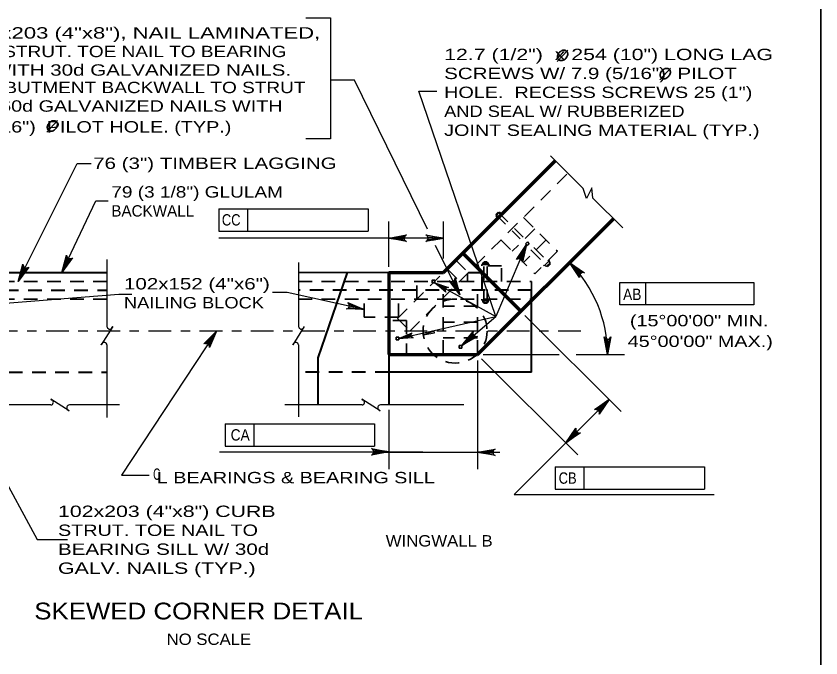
# Model space of a CAD drawing. Extents: x -6.4 to 73.1, y -66 to 0.
# Drawn here: x 24.76 to 33.25, y -36.49 to -29.71 of the extents above; entities that cross this region are included whole.
import ezdxf
from ezdxf.enums import TextEntityAlignment as Align

# ---------------------------------------------------------------- set-up
doc = ezdxf.new("R2010")
doc.units = 0
doc.header["$LTSCALE"] = 0.048
doc.linetypes.add('DOT_DASHED', pattern=[7.7, 5, -1.2, 0.3, -1.2])
doc.linetypes.add('MEDIUM_DASHED', pattern=[4.5, 3, -1.5])
for name, color, linetype, lineweight in [('1', 7, 'Continuous', 13), ('4', 7, 'Continuous', 25), ('5', 7, 'Continuous', 25), ('52', 7, 'Continuous', 25)]:
    doc.layers.add(name, color=color, linetype=linetype, lineweight=lineweight)

msp = doc.modelspace()

# ---------------------------------------------------------------- hatches: boundary and pattern name
at = {"layer": '5'}
for points in [[(29.15067, -32.03775), (29.15067, -32.07708), (29.26875, -32.05742)], [(30.14375, -32.1245), (30.08842, -32.22933), (30.10658, -32.23708)], [(30.66358, -32.41475), (30.69258, -32.38817), (30.59825, -32.31442)], [(29.44317, -32.65592), (29.39992, -32.54558), (29.38225, -32.55425)], [(26.874, -33.03667), (26.80083, -33.12983), (26.81725, -33.14067)], [(29.05733, -33.07533), (29.17433, -33.05592), (29.1695, -33.03683)], [(29.46383, -33.18833), (29.55992, -33.119), (29.54717, -33.10408)], [(31.01492, -33.16625), (30.97558, -33.168), (31.00033, -33.28517)], [(30.91975, -33.82867), (30.94758, -33.8565), (31.01717, -33.75908)], [(30.62892, -34.1195), (30.65675, -34.14733), (30.55933, -34.21692)], [(29.74567, -34.29692), (29.74567, -34.33625), (29.62758, -34.31658)]]:
    msp.add_hatch(color=256, dxfattribs=at).paths.add_polyline_path(points)

# ---------------------------------------------------------------- linework, layer by layer
at = {"layer": '1', "lineweight": 35}
msp.add_lwpolyline([(1.75, -43.25), (33.25, -43.25), (33.25, -22.75), (1.75, -22.75)], close=True, dxfattribs=at)
at = {"layer": '4', "lineweight": 70}
for p, q in [((29.26875, -32.419), (30.44983, -31.23792)), ((29.62758, -33.28517), (31.06233, -31.85033)), ((29.47292, -32.21483), (30.08542, -32.82733)), ((28.69125, -32.419), (29.26875, -32.419)), ((28.69125, -32.419), (28.69125, -33.28508)), ((28.69125, -33.28517), (29.62758, -33.28517))]:
    msp.add_line(p, q, dxfattribs=at)
at = {"layer": '4'}
for p, q in [((30.3985, -31.18658), (30.74292, -31.53092)), ((30.77617, -31.6365), (30.74292, -31.53092)), ((30.83242, -31.52408), (30.77617, -31.6365)), ((30.84542, -31.63342), (30.83242, -31.52408)), ((30.84542, -31.63342), (31.1605, -31.94858))]:
    msp.add_line(p, q, dxfattribs=at)
at = {"layer": '4', "linetype": 'MEDIUM_DASHED', "lineweight": 35}
for p, q in [((29.6045, -32.34642), (30.58142, -31.36942)), ((29.82033, -31.80783), (30.07625, -32.06375)), ((29.84642, -31.78175), (30.10858, -32.04392)), ((30.114, -31.83683), (30.471, -32.19383)), ((30.23325, -31.95608), (29.99475, -32.19467)), ((29.8755, -32.07542), (30.2325, -32.43242)), ((30.35217, -32.075), (30.11358, -32.3135)), ((30.22075, -32.156), (30.39458, -32.32992)), ((30.1915, -32.179), (30.3685, -32.356)), ((30.471, -32.19383), (30.2325, -32.43242)), ((29.40033, -32.2875), (29.53183, -32.419)), ((29.67342, -32.33583), (29.67342, -32.34642)), ((29.7525, -32.33583), (29.67342, -32.33583)), ((29.68392, -32.31475), (29.68392, -32.33583)), ((29.74192, -32.31475), (29.68392, -32.31475)), ((29.73142, -32.30425), (29.6945, -32.30425)), ((29.6945, -32.74325), (29.6945, -32.30425)), ((29.73142, -32.74325), (29.73142, -32.30425)), ((29.74192, -32.31475), (29.74192, -32.33583)), ((29.7525, -32.33583), (29.7525, -32.34642)), ((30.35358, -32.356), (30.33867, -32.34108)), ((30.39458, -32.315), (30.35358, -32.356)), ((30.39458, -32.32992), (30.3685, -32.356)), ((30.38717, -32.29267), (30.37967, -32.28517)), ((30.39458, -32.315), (30.37967, -32.30008)), ((28.78267, -32.90508), (29.26875, -32.419)), ((28.91425, -33.03667), (29.6045, -32.34642)), ((29.30633, -32.3815), (29.43783, -32.513)), ((29.88158, -32.34642), (29.6045, -32.34642)), ((29.88158, -32.51508), (29.88158, -32.34642)), ((29.52067, -32.51508), (29.52067, -32.43017)), ((25.7195, -32.513), (22.447, -32.513)), ((27.74008, -32.513), (30.19842, -32.513)), ((28.98875, -32.69908), (28.98875, -32.513)), ((29.26667, -33.2775), (29.26667, -32.605)), ((29.62758, -33.2775), (29.62758, -32.605)), ((25.7195, -32.69908), (22.447, -32.69908)), ((27.74008, -32.69908), (30.19842, -32.69908)), ((28.43308, -32.8915), (28.43308, -32.69908)), ((28.794, -32.8915), (28.794, -32.69908)), ((29.62758, -32.77317), (29.26667, -32.77317)), ((28.794, -32.8915), (28.43308, -32.8915)), ((28.87733, -32.92417), (28.69125, -32.92417)), ((28.78267, -32.90508), (28.91425, -33.03667)), ((28.87733, -32.92417), (28.87733, -33.28508)), ((29.62758, -32.94125), (29.26667, -32.94125)), ((29.62758, -33.10933), (29.26667, -33.10933)), ((29.62758, -33.2775), (29.26667, -33.2775))]:
    msp.add_line(p, q, dxfattribs=at)
at = {"layer": '4', "lineweight": 35}
for p, q in [((29.86133, -31.78175), (29.82033, -31.82275)), ((29.84642, -31.78175), (29.82033, -31.80783)), ((29.82033, -31.82275), (29.83525, -31.83767)), ((29.88367, -31.78917), (29.82783, -31.84508)), ((29.86133, -31.78175), (29.87625, -31.79667)), ((29.88367, -31.78917), (29.89117, -31.79667)), ((29.82783, -31.84508), (29.83525, -31.8525)), ((28.69125, -32.419), (27.74008, -32.419)), ((30.19842, -32.69908), (30.19842, -32.513)), ((29.67342, -32.71158), (29.67342, -32.70108)), ((29.7525, -32.71158), (29.67342, -32.71158)), ((29.68392, -32.73267), (29.68392, -32.71158)), ((29.74192, -32.73267), (29.68392, -32.73267)), ((29.73142, -32.74325), (29.6945, -32.74325)), ((29.74192, -32.73267), (29.74192, -32.71158)), ((29.7525, -32.71158), (29.7525, -32.70108))]:
    msp.add_line(p, q, dxfattribs=at)
at = {"layer": '4', "lineweight": 40}
for p, q in [((23.95417, -32.419), (25.7195, -32.419)), ((27.94717, -33.32033), (28.25725, -32.419)), ((30.19842, -33.47167), (30.19842, -32.605)), ((27.94717, -33.817), (27.94717, -33.32033)), ((28.69125, -33.28508), (28.69125, -33.81692)), ((30.19842, -33.47117), (28.69125, -33.47117))]:
    msp.add_line(p, q, dxfattribs=at)
at = {"layer": '4', "linetype": 'MEDIUM_DASHED', "lineweight": 40}
for p, q in [((29.53183, -32.419), (29.67708, -32.419)), ((29.67708, -32.605), (29.67708, -32.419)), ((22.447, -32.605), (25.7195, -32.605)), ((30.19842, -32.605), (27.74008, -32.605)), ((23.95425, -33.47117), (25.7195, -33.47117)), ((28.69125, -33.47117), (27.74008, -33.47117))]:
    msp.add_line(p, q, dxfattribs=at)
at = {"layer": '4', "linetype": 'DOT_DASHED'}
msp.add_line((30.71725, -33.03667), (21.92, -33.03667), dxfattribs=at)
at = {"layer": '4', "linetype": 'MEDIUM_DASHED', "lineweight": 35}
for points in [[(30.15358, -32.13442), (30.17333, -32.11467), (30.15358, -32.09492), (30.13383, -32.11467)], [(28.79933, -33.12808), (28.7715, -33.12808), (28.7715, -33.10017), (28.79933, -33.10017)], [(29.46383, -33.21625), (29.43592, -33.21625), (29.43592, -33.18833), (29.46383, -33.18833)]]:
    msp.add_lwpolyline(points, close=True, dxfattribs=at)
msp.add_lwpolyline([(30.38717, -32.29267), (30.33125, -32.3485), (30.32375, -32.34108)], dxfattribs=at)
at = {"layer": '4', "lineweight": 35}
msp.add_lwpolyline([(29.14875, -32.52833), (29.17667, -32.52833), (29.17667, -32.50042), (29.14875, -32.50042)], close=True, dxfattribs=at)
at = {"layer": '4'}
msp.add_lwpolyline([(24.20317, -32.77808), (25.84417, -32.64558), (25.98158, -32.64558)], dxfattribs=at)
at = {"layer": '4', "linetype": 'MEDIUM_DASHED', "lineweight": 35}
msp.add_circle((29.39168, -33.03669), 0.3376, dxfattribs=at)
at = {"layer": '5'}
for p, q in [((27.81833, -29.72883), (28.07725, -29.72883)), ((26.9005, -31.74483), (28.47533, -31.74483)), ((26.9005, -31.74483), (26.9005, -31.98108)), ((27.203, -31.74483), (27.203, -31.98108)), ((28.47533, -31.74483), (28.47533, -31.98108)), ((28.69125, -32.3575), (28.69125, -31.88025)), ((29.26875, -32.27042), (29.26875, -31.88033)), ((26.9005, -31.98108), (28.47533, -31.98108)), ((29.26875, -32.05742), (26.90067, -32.05742)), ((29.44317, -32.656), (29.18625, -32.13333)), ((25.7195, -32.28058), (25.7195, -32.98775)), ((25.71958, -32.2805), (25.71958, -32.98767)), ((27.74008, -32.31242), (27.74008, -32.98767)), ((27.74008, -32.3125), (27.74008, -32.98775)), ((29.17667, -32.52833), (29.82158, -32.882)), ((31.12908, -32.52308), (32.54108, -32.52308)), ((31.40283, -32.75925), (31.40283, -32.52308)), ((32.54108, -32.52308), (32.54108, -32.75925)), ((28.79933, -33.11417), (29.82158, -32.882)), ((29.46383, -33.18833), (29.82158, -32.882)), ((30.12883, -32.87083), (31.14242, -33.88433)), ((23.8675, -33.18783), (24.984, -35.23542)), ((25.7195, -33.182), (25.7195, -33.95)), ((25.71958, -33.18192), (25.71958, -33.95)), ((27.74008, -33.18192), (27.74008, -33.94042)), ((27.74008, -33.182), (27.74008, -33.94042)), ((29.62758, -33.34667), (29.62758, -34.49375)), ((29.67108, -33.32867), (30.68458, -34.34217)), ((29.68908, -33.28517), (30.48758, -33.28517)), ((30.66867, -33.28517), (31.1775, -33.28517)), ((25.12867, -33.817), (23.79333, -33.817)), ((25.85333, -33.817), (25.32292, -33.817)), ((28.40967, -33.817), (27.59542, -33.817)), ((28.40975, -33.81692), (27.5955, -33.81692)), ((29.48367, -33.817), (28.60392, -33.817)), ((29.48367, -33.81692), (28.604, -33.81692)), ((28.69125, -33.86783), (28.69125, -34.49383)), ((26.96692, -34.01575), (28.54175, -34.01575)), ((26.96692, -34.01575), (26.96692, -34.25192)), ((27.26933, -34.01575), (27.26933, -34.25192)), ((28.54175, -34.01575), (28.54175, -34.25192)), ((26.96692, -34.25192), (28.54175, -34.25192)), ((29.05, -34.31658), (26.90508, -34.31658)), ((28.53867, -34.31658), (29.62758, -34.31658)), ((29.62758, -34.31658), (29.86375, -34.31658)), ((30.44825, -34.47033), (32.02308, -34.47033)), ((30.44825, -34.47033), (30.44833, -34.7065)), ((30.75075, -34.47033), (30.75067, -34.70658)), ((32.02308, -34.47033), (32.02308, -34.7065)), ((30.44833, -34.7065), (32.02308, -34.7065)), ((30.014, -34.76225), (32.12433, -34.76225)), ((24.984, -35.2355), (25.3035, -35.2355))]:
    msp.add_line(p, q, dxfattribs=at)
at = {"layer": '5', "lineweight": 35}
for p, q in [((30.46783, -30.19283), (30.57983, -30.07025)), ((31.55058, -30.38467), (31.66258, -30.26208)), ((25.08633, -30.937), (25.19833, -30.81442))]:
    msp.add_line(p, q, dxfattribs=at)
at = {"layer": '5'}
for points in [[(28.07725, -29.72883), (28.07725, -31.00692), (27.81833, -31.00692)], [(29.10142, -31.96058), (28.329, -30.38867), (28.07725, -30.38867)], [(30.14375, -32.1245), (29.82158, -32.882), (29.009, -30.50333), (29.20058, -30.50333)], [(28.69125, -32.05742), (28.87767, -32.0225), (28.86333, -32.03242), (28.85592, -32.04492), (28.85375, -32.05742), (28.85592, -32.06992), (28.86333, -32.08242), (28.87767, -32.09233), (28.69125, -32.05742), (28.86333, -32.08242), (28.85592, -32.06992), (28.69125, -32.05742), (28.85375, -32.05742), (28.85592, -32.04492), (28.69125, -32.05742), (28.86333, -32.03242)], [(29.26875, -32.05742), (29.08233, -32.09233), (29.09667, -32.08242), (29.10408, -32.06992), (29.10625, -32.05742), (29.10408, -32.04492), (29.09667, -32.03242), (29.08233, -32.0225), (29.26875, -32.05742), (29.09667, -32.03242), (29.10408, -32.04492), (29.26875, -32.05742), (29.10625, -32.05742), (29.10408, -32.06992), (29.26875, -32.05742), (29.09667, -32.08242)], [(30.14375, -32.1245), (30.10292, -32.30975), (30.09942, -32.29258), (30.09083, -32.28092), (30.08017, -32.274), (30.06783, -32.27108), (30.05342, -32.273), (30.03867, -32.28233), (30.14375, -32.1245), (30.05342, -32.273), (30.06783, -32.27108), (30.14375, -32.1245), (30.08017, -32.274), (30.09083, -32.28092), (30.14375, -32.1245), (30.09942, -32.29258)], [(30.59825, -32.31442), (30.75483, -32.4215), (30.73758, -32.41842), (30.7235, -32.422), (30.71317, -32.42933), (30.70583, -32.43967), (30.70225, -32.45375), (30.70533, -32.471), (30.59825, -32.31442), (30.70225, -32.45375), (30.70583, -32.43967), (30.59825, -32.31442), (30.71317, -32.42933), (30.7235, -32.422), (30.59825, -32.31442), (30.73758, -32.41842)], [(29.44317, -32.65592), (29.32958, -32.50408), (29.34483, -32.51258), (29.35933, -32.51367), (29.3715, -32.51008), (29.38175, -32.50267), (29.38967, -32.4905), (29.39233, -32.47317), (29.44317, -32.65592), (29.38967, -32.4905), (29.38175, -32.50267), (29.44317, -32.65592), (29.3715, -32.51008), (29.35933, -32.51367), (29.44317, -32.65592), (29.34483, -32.51258)], [(29.17667, -32.52833), (29.32083, -32.5755), (29.307, -32.577), (29.297, -32.58292), (29.29067, -32.59083), (29.28733, -32.60042), (29.28775, -32.61208), (29.294, -32.62458), (29.17667, -32.52833), (29.28775, -32.61208), (29.28733, -32.60042), (29.17667, -32.52833), (29.29067, -32.59083), (29.297, -32.58292), (29.17667, -32.52833), (29.307, -32.577)], [(32.54108, -32.75925), (31.12908, -32.75925), (31.12908, -32.52308)], [(28.43308, -32.81), (27.62125, -32.62958), (27.46692, -32.62958)], [(25.7725, -33.00192), (25.78, -32.98992), (25.65908, -33.18242), (25.66717, -33.1695)], [(25.77258, -33.00192), (25.78008, -32.98992), (25.65908, -33.18233), (25.66725, -33.1695)], [(27.79308, -33.00192), (27.8005, -32.98992), (27.67958, -33.18242), (27.68767, -33.1695)], [(27.79308, -33.00192), (27.80058, -32.98992), (27.67958, -33.18233), (27.68775, -33.1695)], [(26.874, -33.03667), (25.872, -34.558), (26.16517, -34.558)], [(26.874, -33.03667), (26.80067, -33.21158), (26.80025, -33.19408), (26.79392, -33.18108), (26.78458, -33.17242), (26.773, -33.16725), (26.7585, -33.16658), (26.74225, -33.17308), (26.874, -33.03667), (26.7585, -33.16658), (26.773, -33.16725), (26.874, -33.03667), (26.78458, -33.17242), (26.79392, -33.18108), (26.874, -33.03667), (26.80025, -33.19408)], [(28.79933, -33.11417), (28.93858, -33.05383), (28.92917, -33.06417), (28.92558, -33.07525), (28.92608, -33.08542), (28.93, -33.09475), (28.938, -33.10317), (28.95092, -33.10842), (28.79933, -33.11417), (28.938, -33.10317), (28.93, -33.09475), (28.79933, -33.11417), (28.92608, -33.08542), (28.92558, -33.07525), (28.79933, -33.11417), (28.92917, -33.06417)], [(29.46383, -33.18833), (29.58267, -33.0405), (29.57825, -33.05742), (29.58075, -33.07175), (29.58725, -33.08267), (29.597, -33.09075), (29.61075, -33.09542), (29.62817, -33.09367), (29.46383, -33.18833), (29.61075, -33.09542), (29.597, -33.09075), (29.46383, -33.18833), (29.58725, -33.08267), (29.58075, -33.07175), (29.46383, -33.18833), (29.57825, -33.05742)], [(31.00033, -33.28517), (30.96542, -33.09875), (30.97533, -33.11308), (30.98783, -33.1205), (31.00033, -33.12267), (31.01283, -33.1205), (31.02533, -33.11308), (31.03533, -33.09875), (31.00033, -33.28517), (31.02533, -33.11308), (31.01283, -33.1205), (31.00033, -33.28517), (31.00033, -33.12267), (30.98783, -33.1205), (31.00033, -33.28517), (30.97533, -33.11308)], [(25.30875, -33.87), (25.32075, -33.87742), (25.12825, -33.7565), (25.14117, -33.76458)], [(28.58975, -33.87), (28.60175, -33.87742), (28.40933, -33.7565), (28.42217, -33.76458)], [(28.58983, -33.86992), (28.60183, -33.87742), (28.40933, -33.7565), (28.42225, -33.76458)], [(31.01717, -33.75908), (30.55933, -34.21692), (30.014, -34.76225)], [(31.01717, -33.75908), (30.91008, -33.91558), (30.91317, -33.89842), (30.90958, -33.88433), (30.90225, -33.874), (30.89192, -33.86667), (30.87783, -33.86308), (30.86067, -33.86617), (31.01717, -33.75908), (30.87783, -33.86308), (30.89192, -33.86667), (31.01717, -33.75908), (30.90225, -33.874), (30.90958, -33.88433), (31.01717, -33.75908), (30.91317, -33.89842)], [(30.55933, -34.21692), (30.66642, -34.06042), (30.66333, -34.07758), (30.66692, -34.09167), (30.67425, -34.102), (30.68458, -34.10933), (30.69867, -34.11292), (30.71583, -34.10983), (30.55933, -34.21692), (30.69867, -34.11292), (30.68458, -34.10933), (30.55933, -34.21692), (30.67425, -34.102), (30.66692, -34.09167), (30.55933, -34.21692), (30.66333, -34.07758)], [(28.69575, -34.31158), (28.50933, -34.3465), (28.52367, -34.33658), (28.53108, -34.32408), (28.53325, -34.31158), (28.53108, -34.29908), (28.52367, -34.28658), (28.50933, -34.27667), (28.69575, -34.31158), (28.52367, -34.28658), (28.53108, -34.29908), (28.69575, -34.31158), (28.53325, -34.31158), (28.53108, -34.32408), (28.69575, -34.31158), (28.52367, -34.33658)], [(29.62758, -34.31658), (29.814, -34.28167), (29.79967, -34.29158), (29.79225, -34.30408), (29.79008, -34.31658), (29.79225, -34.32908), (29.79967, -34.34158), (29.814, -34.3515), (29.62758, -34.31658), (29.79967, -34.34158), (29.79225, -34.32908), (29.62758, -34.31658), (29.79008, -34.31658), (29.79225, -34.30408), (29.62758, -34.31658), (29.79967, -34.29158)]]:
    msp.add_lwpolyline(points, dxfattribs=at)
for points in [[(29.15067, -32.03775), (29.15067, -32.07708), (29.26875, -32.05742)], [(30.14375, -32.1245), (30.08842, -32.22933), (30.10658, -32.23708)], [(30.66358, -32.41475), (30.69258, -32.38817), (30.59825, -32.31442)], [(29.44317, -32.65592), (29.39992, -32.54558), (29.38225, -32.55425)], [(26.874, -33.03667), (26.80083, -33.12983), (26.81725, -33.14067)], [(29.05733, -33.07533), (29.17433, -33.05592), (29.1695, -33.03683)], [(29.46383, -33.18833), (29.55992, -33.119), (29.54717, -33.10408)], [(31.01492, -33.16625), (30.97558, -33.168), (31.00033, -33.28517)], [(30.91975, -33.82867), (30.94758, -33.8565), (31.01717, -33.75908)], [(30.62892, -34.1195), (30.65675, -34.14733), (30.55933, -34.21692)], [(29.74567, -34.29692), (29.74567, -34.33625), (29.62758, -34.31658)]]:
    msp.add_lwpolyline(points, close=True, dxfattribs=at)
for centre, radius, start, end in [((29.62758, -33.28519), 1.37279, 359.99879, 44.99977), ((25.74797, -32.98778), 0.02841, 180, 330), ((25.74802, -32.98776), 0.02841, 180, 330), ((27.76849, -32.98778), 0.02841, 180, 330), ((27.76854, -32.98776), 0.02841, 180, 330), ((25.69126, -33.18467), 0.02841, 5.32859, 147.86724), ((25.69131, -33.18464), 0.02841, 5.32859, 147.86724), ((27.71179, -33.18467), 0.02841, 5.32859, 147.86724), ((27.71184, -33.18464), 0.02841, 5.32859, 147.86724), ((25.12608, -33.78872), 0.02841, 275.32859, 57.86724), ((28.4071, -33.78872), 0.02841, 275.32859, 57.86724), ((28.40715, -33.78869), 0.02841, 275.32859, 57.86724), ((25.32297, -33.84542), 0.02841, 90, 240), ((28.60398, -33.84542), 0.02841, 90, 240), ((28.60403, -33.8454), 0.02841, 90, 240)]:
    msp.add_arc(centre, radius, start, end, dxfattribs=at)
at = {"layer": '5', "lineweight": 35}
for points in [[(30.56817, -30.08233), (30.55942, -30.0755), (30.55067, -30.07308), (30.53967, -30.07208), (30.53342, -30.07208), (30.52267, -30.07458), (30.51283, -30.07908), (30.50592, -30.083), (30.49267, -30.09358), (30.48233, -30.10708), (30.47608, -30.11975), (30.47242, -30.13133), (30.47133, -30.14208), (30.47242, -30.15133), (30.47692, -30.1645), (30.48167, -30.17133), (30.49133, -30.17858), (30.50583, -30.18208), (30.52233, -30.18158), (30.54317, -30.17208), (30.55842, -30.159), (30.56992, -30.14308), (30.57742, -30.1265), (30.57992, -30.10808), (30.57667, -30.09625), (30.56867, -30.08233)], [(31.65092, -30.27417), (31.64217, -30.26733), (31.63342, -30.26492), (31.62242, -30.26392), (31.61617, -30.26392), (31.60542, -30.26642), (31.59558, -30.27092), (31.58867, -30.27483), (31.57542, -30.28542), (31.56508, -30.29892), (31.55883, -30.31158), (31.55517, -30.32317), (31.55408, -30.33392), (31.55517, -30.34317), (31.55967, -30.35633), (31.56442, -30.36317), (31.57408, -30.37042), (31.58858, -30.37392), (31.60508, -30.37342), (31.62592, -30.36392), (31.64117, -30.35083), (31.65267, -30.33492), (31.66017, -30.31833), (31.66267, -30.29992), (31.65942, -30.28808), (31.65142, -30.27417)], [(25.18667, -30.8265), (25.17792, -30.81967), (25.16917, -30.81725), (25.15817, -30.81625), (25.15192, -30.81625), (25.14117, -30.81875), (25.13133, -30.82325), (25.12442, -30.82717), (25.11117, -30.83775), (25.10083, -30.85125), (25.09458, -30.86392), (25.09092, -30.8755), (25.08983, -30.88625), (25.09092, -30.8955), (25.09542, -30.90867), (25.10017, -30.9155), (25.10983, -30.92275), (25.12433, -30.92625), (25.14083, -30.92575), (25.16167, -30.91625), (25.17692, -30.90317), (25.18842, -30.88725), (25.19592, -30.87067), (25.19842, -30.85225), (25.19517, -30.84042), (25.18717, -30.8265)]]:
    msp.add_spline(points, degree=3, dxfattribs=at)
at = {"layer": '52'}
for points in [[(24.78175, -32.51308), (25.405, -31.26825), (25.55133, -31.26825)], [(25.24442, -32.41908), (25.60333, -31.66033), (25.73075, -31.66033)], [(25.24442, -32.419), (25.2925, -32.2355), (25.29542, -32.25275), (25.3035, -32.26483), (25.31392, -32.27208), (25.32608, -32.2755), (25.34058, -32.27417), (25.35575, -32.26542), (25.24442, -32.419), (25.34058, -32.27417), (25.32608, -32.2755), (25.24442, -32.419), (25.31392, -32.27208), (25.3035, -32.26483), (25.24442, -32.419), (25.29542, -32.25275)], [(24.78167, -32.513), (24.83383, -32.33067), (24.83633, -32.348), (24.84417, -32.36017), (24.85442, -32.36767), (24.86658, -32.37133), (24.88108, -32.37033), (24.89642, -32.362), (24.78167, -32.513), (24.88108, -32.37033), (24.86658, -32.37133), (24.78167, -32.513), (24.85442, -32.36767), (24.84417, -32.36017), (24.78167, -32.513), (24.83633, -32.348)], [(28.43308, -32.81), (28.2435, -32.80367), (28.25967, -32.79708), (28.26967, -32.7865), (28.27442, -32.77475), (28.27508, -32.76208), (28.27058, -32.74825), (28.25867, -32.73542), (28.43308, -32.81), (28.27058, -32.74825), (28.27508, -32.76208), (28.43308, -32.81), (28.27442, -32.77475), (28.26967, -32.7865), (28.43308, -32.81), (28.25967, -32.79708)]]:
    msp.add_lwpolyline(points, dxfattribs=at)

# ---------------------------------------------------------------- texts
at = {"layer": '5'}
for s, width, p in [('4-102x203 (4"x8"), NAIL LAMINATED,', 1.45, (24.00183, -29.94942)), ('CURB STRUT. TOE NAIL TO BEARING', 1.25, (24.00183, -30.14525)), ('12.7 (1/2")  x 254 (10") LONG LAG', 1.4, (29.27608, -30.17675)), ('SILL WITH 30d GALVANIZED NAILS.', 1.35, (24.00183, -30.34108)), ('SCREWS W/ 7.9 (5/16")  PILOT', 1.35, (29.27608, -30.37675)), ('NAIL ABUTMENT BACKWALL TO STRUT ', 1.25, (24.00183, -30.52525)), ('HOLE.  RECESS SCREWS 25 (1")', 1.3, (29.27608, -30.57675)), ('WITH 60d GALVANIZED NAILS WITH', 1.3, (24.00183, -30.72108)), ('AND SEAL W/ RUBBERIZED', 1.2, (29.27608, -30.77675)), ('4.8 (3/16")  PILOT HOLE. (TYP.)', 1.3, (24.00183, -30.941)), ('JOINT SEALING MATERIAL (TYP.)', 1.3, (29.27608, -30.97675)), ('76 (3") TIMBER LAGGING', 1.35, (25.57367, -31.3255)), ('79 (3 1/8") GLULAM', 1.25, (25.76533, -31.62808)), ('102x152 (4"x6")', 1.35, (25.89867, -32.59733)), ('NAILING BLOCK', 1.2, (25.89867, -32.79733)), ('C', 0.65, (26.20667, -34.60658)), ('L BEARINGS & BEARING SILL', 1.3, (26.24508, -34.64358)), ('102x203 (4"x8") CURB', 1.4, (25.20308, -34.99925)), ('STRUT. TOE NAIL TO', 1.3, (25.20308, -35.19925)), ('WINGWALL B', 1.1, (28.66017, -35.31092)), ('BEARING SILL W/ 30d', 1.35, (25.20308, -35.39925)), ('GALV. NAILS (TYP.)', 1.4, (25.20308, -35.59925)), ('NO SCALE', 1.1, (26.34833, -36.34967))]:
    msp.add_text(s, height=0.12, dxfattribs=dict(at, width=width)).set_placement(p)
msp.add_text('BACKWALL', height=0.12, dxfattribs=at).set_placement((25.76533, -31.82808))
for s, height, width, p in [('CC', 0.12, 0.85, (27.02992, -31.923)), ('AB', 0.12, 0.9, (31.26017, -32.70925)), ('(15°00\'00" MIN.', 0.12, 1.3, (31.96583, -32.98642)), ('45°00\'00" MAX.)', 0.12, 1.3, (31.9775, -33.20475)), ('CA', 0.12, 0.9, (27.12492, -34.19258)), ('SKEWED CORNER DETAIL', 0.1772, 1.15, (26.68658, -36.08042))]:
    msp.add_text(s, height=height, dxfattribs=dict(at, width=width)).set_placement(p, align=Align.CENTER)
at = {"layer": '5', "width": 0.85}
msp.add_text('CB', height=0.12, rotation=359.936, dxfattribs=at).set_placement((30.57868, -34.64836), align=Align.CENTER)

doc.saveas('drawing.dxf')
